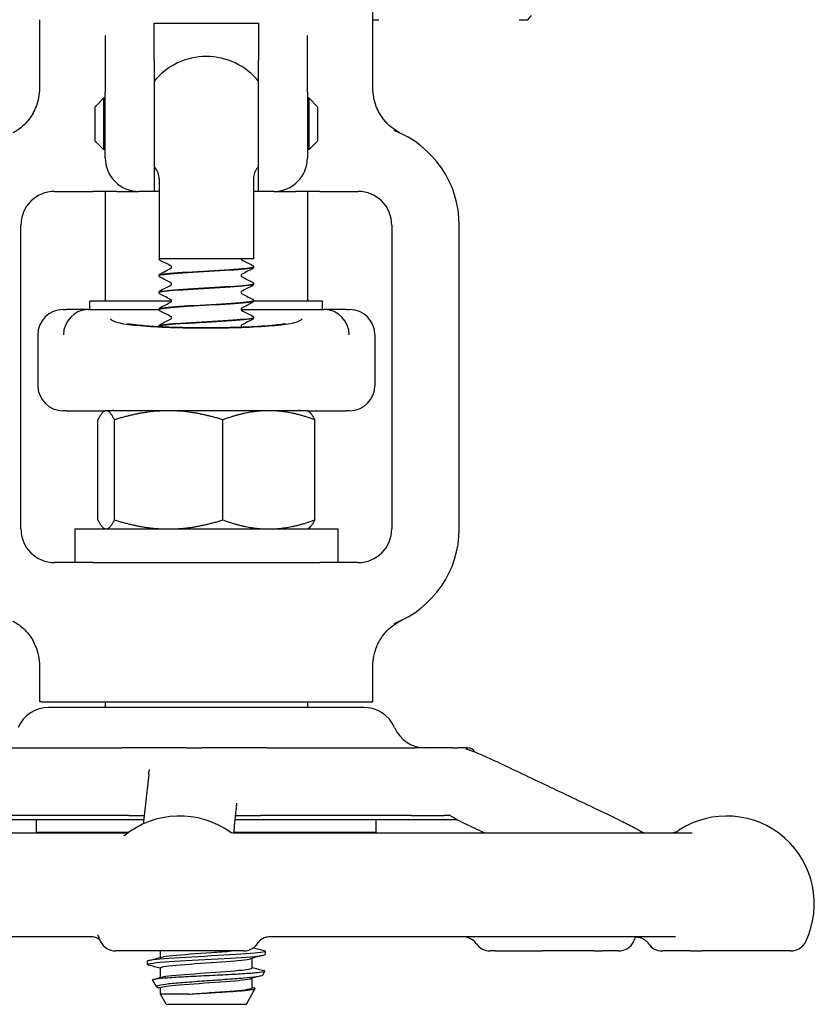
# Model space of a CAD drawing. Header units: inches. Extents: x 24 to 1128, y -69 to 748.
# Tile 613 of 656: x 658.09 to 661.03, y 612.03 to 615.68. Entities that reach past the tile are written whole.
import ezdxf

# ---------------------------------------------------------------- set-up
doc = ezdxf.new("R2010")
doc.units = ezdxf.units.IN
doc.header["$LTSCALE"] = 32
doc.header["$MEASUREMENT"] = 0
doc.layers.add('Visible (ANSI)', color=7, linetype='Continuous', lineweight=30)

msp = doc.modelspace()

# ---------------------------------------------------------------- linework, layer by layer
at = {"layer": 'Visible (ANSI)'}
for p, q in [((659.39813, 615.42607), (659.39813, 615.8533)), ((658.16313, 615.42607), (658.16313, 615.67978)), ((659.39813, 615.67978), (659.4205, 615.67978)), ((659.94077, 615.67978), (659.97243, 615.67978)), ((659.97243, 615.67978), (659.98544, 615.6954)), ((658.58688, 615.52845), (658.58688, 615.6666)), ((658.58688, 615.6666), (658.97438, 615.6666)), ((658.97438, 615.6666), (658.97438, 615.52845)), ((658.40563, 615.62064), (658.40563, 615.41099)), ((659.15563, 615.41099), (659.15563, 615.62064)), ((658.58688, 615.52845), (658.58688, 615.04353)), ((658.97438, 615.04353), (658.97438, 615.52845)), ((658.36813, 615.35728), (658.39938, 615.38853)), ((658.39938, 615.38853), (658.39938, 615.19853)), ((658.40563, 615.38853), (658.39938, 615.38853)), ((658.40563, 615.16853), (658.40563, 615.41099)), ((659.15563, 615.41099), (659.15563, 615.16853)), ((659.16188, 615.38853), (659.15563, 615.38853)), ((659.16188, 615.19853), (659.16188, 615.38853)), ((659.19313, 615.35728), (659.16188, 615.38853)), ((658.36813, 615.22978), (658.36813, 615.35728)), ((659.19313, 615.35728), (659.19313, 615.22978)), ((658.36813, 615.22978), (658.39938, 615.19853)), ((659.19313, 615.22978), (659.16188, 615.19853)), ((658.40563, 615.19853), (658.39938, 615.19853)), ((659.16188, 615.19853), (659.15563, 615.19853)), ((658.60563, 615.09043), (658.60563, 614.79353)), ((658.95563, 615.09043), (658.95563, 614.79353)), ((658.21813, 615.04353), (658.36005, 615.04353)), ((658.44898, 615.04353), (658.36005, 615.04353)), ((658.40563, 615.04353), (658.40563, 614.63728)), ((658.44898, 615.04353), (658.53063, 615.04353)), ((658.58688, 615.04353), (658.53063, 615.04353)), ((658.60563, 615.04353), (658.58688, 615.04353)), ((658.97438, 615.04353), (658.95563, 615.04353)), ((659.03063, 615.04353), (658.97438, 615.04353)), ((659.03063, 615.04353), (659.11228, 615.04353)), ((659.20122, 615.04353), (659.11228, 615.04353)), ((659.15563, 615.04353), (659.15563, 614.63728)), ((659.20122, 615.04353), (659.34313, 615.04353)), ((658.09313, 613.79353), (658.09313, 614.91853)), ((659.46813, 614.91853), (659.46813, 613.79353)), ((659.71813, 613.79353), (659.71813, 614.91853)), ((658.95563, 614.79353), (658.60563, 614.79353)), ((658.95563, 614.76359), (658.95563, 614.76297)), ((658.60563, 614.73231), (658.60563, 614.73168)), ((658.95563, 614.70102), (658.95563, 614.7004)), ((658.60563, 614.66974), (658.60563, 614.66912)), ((658.65189, 614.63728), (658.34938, 614.63728)), ((658.34938, 614.60603), (658.34938, 614.63728)), ((659.21188, 614.63728), (658.95558, 614.63728)), ((658.95563, 614.63846), (658.95563, 614.63784)), ((659.21188, 614.60603), (659.21188, 614.63728)), ((658.24938, 614.60603), (658.2608, 614.60603)), ((658.34351, 614.60603), (658.2608, 614.60603)), ((658.34351, 614.60603), (658.60568, 614.60603)), ((658.60563, 614.60718), (658.60563, 614.60656)), ((658.90938, 614.60603), (659.21776, 614.60603)), ((658.95563, 614.5759), (658.95563, 614.57528)), ((659.30046, 614.60603), (659.21776, 614.60603)), ((659.30046, 614.60603), (659.31188, 614.60603)), ((658.60563, 614.54462), (658.60563, 614.544)), ((658.15563, 614.51228), (658.15563, 614.32478)), ((659.40563, 614.51228), (659.40563, 614.32478)), ((658.2608, 614.23103), (658.24938, 614.23103)), ((658.2608, 614.23103), (658.40563, 614.23103)), ((658.40563, 614.23103), (658.40182, 614.22883)), ((658.40941, 614.23103), (658.40563, 614.23103)), ((658.64097, 614.23103), (658.40941, 614.23103)), ((658.43904, 614.23142), (659.12222, 614.23142)), ((658.60563, 614.23142), (658.60563, 614.23118)), ((659.01219, 614.23103), (658.64097, 614.23103)), ((659.15563, 614.23103), (659.01219, 614.23103)), ((659.15563, 614.23103), (659.30046, 614.23103)), ((659.15563, 614.23103), (659.15944, 614.22883)), ((659.31188, 614.23103), (659.30046, 614.23103)), ((658.37877, 613.82652), (658.37877, 614.19754)), ((658.44004, 613.82652), (658.44004, 614.19754)), ((658.8419, 613.82652), (658.8419, 614.19754)), ((659.18249, 613.82652), (659.18249, 614.19754)), ((658.29313, 613.79353), (658.40477, 613.79353)), ((658.29313, 613.79353), (658.29313, 613.66853)), ((658.40563, 613.79303), (658.40182, 613.79523)), ((658.40563, 613.79303), (658.40941, 613.79303)), ((658.40941, 613.79303), (658.64097, 613.79303)), ((658.64097, 613.79303), (659.01219, 613.79303)), ((659.01219, 613.79303), (659.15563, 613.79303)), ((659.15563, 613.79303), (659.15944, 613.79523)), ((659.1565, 613.79353), (659.26813, 613.79353)), ((659.26813, 613.79353), (659.26813, 613.66853)), ((658.36005, 613.66853), (658.21813, 613.66853)), ((658.36005, 613.66853), (659.20122, 613.66853)), ((659.34313, 613.66853), (659.20122, 613.66853)), ((658.16313, 613.15203), (658.16313, 613.28599)), ((659.39813, 613.15203), (659.39813, 613.28599)), ((658.16959, 613.15203), (658.16313, 613.15203)), ((658.16959, 613.15203), (658.17722, 613.15203)), ((658.17722, 613.15203), (659.38404, 613.15203)), ((658.40563, 613.15203), (658.40563, 613.13203)), ((659.15563, 613.15203), (659.15563, 613.13203)), ((659.38404, 613.15203), (659.39168, 613.15203)), ((659.39168, 613.15203), (659.39813, 613.15203)), ((659.36396, 613.13203), (658.19733, 613.13203)), ((657.95449, 612.98203), (658.46578, 612.98203)), ((658.70414, 612.98203), (658.46578, 612.98203)), ((658.70414, 612.98203), (658.76277, 612.98203)), ((659.0065, 612.98203), (658.76277, 612.98203)), ((659.0065, 612.98203), (659.55465, 612.98203)), ((659.69259, 612.98203), (659.55465, 612.98203)), ((659.69259, 612.98203), (659.71338, 612.98203)), ((659.74637, 612.98203), (659.71338, 612.98203)), ((659.74637, 612.98203), (659.74938, 612.98203)), ((657.84313, 612.7164), (658.54903, 612.7164)), ((658.49353, 612.73203), (657.97161, 612.73203)), ((658.49353, 612.73203), (657.97161, 612.73203)), ((658.15071, 612.66916), (658.15071, 612.7164)), ((658.49353, 612.73203), (658.55072, 612.73203)), ((658.88672, 612.7164), (659.70926, 612.7164)), ((658.88839, 612.73203), (658.98114, 612.73203)), ((659.54069, 612.73203), (658.98114, 612.73203)), ((659.54069, 612.73203), (658.98114, 612.73203)), ((659.41055, 612.66916), (659.41055, 612.7164)), ((659.54069, 612.73203), (659.662, 612.73203)), ((656.90213, 612.66703), (658.48283, 612.66703)), ((658.15071, 612.66916), (658.49331, 612.66916)), ((658.43688, 612.66916), (658.43688, 612.66853)), ((658.49242, 612.66853), (658.43688, 612.66853)), ((658.45139, 612.66703), (658.45427, 612.66853)), ((659.12438, 612.66853), (658.88156, 612.66853)), ((658.88162, 612.66916), (659.41055, 612.66916)), ((658.88688, 612.66703), (660.58153, 612.66703)), ((659.10548, 612.66853), (659.1026, 612.66703)), ((659.12438, 612.66916), (659.12438, 612.66853)), ((658.35451, 612.28203), (656.95286, 612.28203)), ((660.51956, 612.28203), (659.01685, 612.28203)), ((658.91913, 612.22953), (658.4448, 612.22953)), ((658.61063, 612.20572), (658.61063, 612.22953)), ((658.91913, 612.22953), (658.91921, 612.22953)), ((658.95063, 612.16711), (658.95063, 612.20264)), ((658.99938, 612.22864), (658.99938, 612.21678)), ((659.85166, 612.22953), (659.83271, 612.22953)), ((659.85166, 612.22953), (660.02801, 612.22953)), ((660.21864, 612.22953), (660.02801, 612.22953)), ((660.21864, 612.22953), (660.25049, 612.22953)), ((660.30854, 612.22953), (660.25049, 612.22953)), ((660.4711, 612.22953), (660.47285, 612.22953)), ((660.57635, 612.22953), (660.47285, 612.22953)), ((660.57635, 612.22953), (660.61696, 612.22953)), ((660.94662, 612.22953), (660.61696, 612.22953)), ((658.56188, 612.19157), (658.56188, 612.17971)), ((658.61063, 612.13158), (658.61063, 612.16711)), ((658.98956, 612.1401), (658.99775, 612.15492)), ((658.59562, 612.09685), (658.58144, 612.12249)), ((658.61063, 612.0697), (658.61063, 612.09297)), ((658.95063, 612.09297), (658.95063, 612.1285)), ((658.71428, 612.0697), (658.61063, 612.0697)), ((658.63146, 612.03203), (658.61063, 612.0697)), ((658.9298, 612.03203), (658.96189, 612.09005)), ((658.63146, 612.03203), (658.9298, 612.03203))]:
    msp.add_line(p, q, dxfattribs=at)
for centre, radius, start, end in [((658.78063, 615.29353), 0.25, 39.19497, 140.80503), ((659.34313, 614.91853), 0.375, 0, 69.10429), ((658.53063, 615.16853), 0.125, 180, 270), ((659.03063, 615.16853), 0.125, 270, 0), ((658.78063, 615.29353), 0.25, 219.19497, 220.5358), ((658.54313, 615.09043), 0.0625, 0, 40.5358), ((659.01813, 615.09043), 0.0625, 139.4642, 180), ((658.78063, 615.29353), 0.25, 319.4642, 320.80503), ((658.21813, 614.91853), 0.125, 90, 180), ((659.34313, 614.91853), 0.125, 0, 90), ((658.24938, 614.51228), 0.09375, 90, 180), ((659.31188, 614.51228), 0.09375, 0, 90), ((658.24938, 614.32478), 0.09375, 180, 270), ((659.31188, 614.32478), 0.09375, 270, 0), ((658.21813, 613.79353), 0.125, 180, 270), ((659.34313, 613.79353), 0.125, 270, 0), ((659.34313, 613.79353), 0.375, 290.89571, 0), ((658.19726, 613.00703), 0.125, 90, 156.42182), ((659.364, 613.00703), 0.125, 23.57818, 90), ((659.59313, 613.10703), 0.125, 203.57818, 270), ((659.74938, 612.95078), 0.03125, 30.66159, 90), ((658.68197, 612.40453), 0.325, 54.08441, 129.50864), ((660.70945, 612.40453), 0.325, 334.62307, 122.99589), ((660.49843, 612.72953), 0.0625, 270, 302.99589), ((658.68197, 612.40453), 0.325, 200.67071, 205.37693), ((659.73088, 612.21953), 0.0625, 35.45054, 90), ((660.07137, 612.40453), 0.325, 334.62307, 337.8564), ((658.4448, 612.29203), 0.0625, 205.37693, 270), ((658.91921, 612.29203), 0.0625, 270, 331.08084), ((659.83271, 612.29203), 0.0625, 215.45054, 270), ((660.30854, 612.29203), 0.0625, 270, 334.62307), ((660.4711, 612.29203), 0.0625, 214.46729, 270), ((660.94662, 612.29203), 0.0625, 270, 334.62307)]:
    msp.add_arc(centre, radius, start, end, dxfattribs=at)
for centre, major_axis, ratio, start_param, end_param in [((658.34264, 614.51228), (-0.01834, -0.09202), 0.976791, 3.3518573, 4.9046798), ((658.56934, 614.51228), (-0.24503, 0.08795), 0.1325254, 5.9294735, 5.9474474), ((658.99193, 614.51228), (0.24503, 0.08795), 0.1325254, 0.3357379, 0.3537118), ((659.21862, 614.51228), (-0.01834, 0.09202), 0.976791, 4.5200982, 6.0729206)]:
    msp.add_ellipse(centre, major_axis=major_axis, ratio=ratio, start_param=start_param, end_param=end_param, dxfattribs=at)
for points, knots in [([(658.13873, 615.33358), (658.14329, 615.34162), (658.14726, 615.34999), (658.15888, 615.38016), (658.16313, 615.40302), (658.16313, 615.42607)], [0.29103261, 0.29103261, 0.29103261, 0.29103261, 0.36171436, 0.36171436, 0.53738428, 0.53738428, 0.53738428, 0.53738428]), ([(659.42253, 615.33358), (659.41798, 615.34162), (659.41401, 615.34999), (659.40238, 615.38016), (659.39813, 615.40302), (659.39813, 615.42607)], [0.29103261, 0.29103261, 0.29103261, 0.29103261, 0.36171436, 0.36171436, 0.53738428, 0.53738428, 0.53738428, 0.53738428]), ([(658.13873, 615.33358), (658.12964, 615.31755), (658.11823, 615.30295), (658.09027, 615.27633), (658.07653, 615.26776), (658.06659, 615.2621), (658.065, 615.26124), (658.06371, 615.26055)], [0, 0, 0, 0, 0.14044728, 0.14044728, 0.29472543, 0.29472543, 0.32889511, 0.32889511, 0.32889511, 0.32889511]), ([(659.49755, 615.26055), (659.4966, 615.26106), (659.49566, 615.26157), (659.48508, 615.26741), (659.46358, 615.28027), (659.4353, 615.31339), (659.42843, 615.32319), (659.42253, 615.33358)], [0.01027275, 0.01027275, 0.01027275, 0.01027275, 0.01655356, 0.01655356, 0.11390533, 0.11390533, 0.15067112, 0.15067112, 0.15067112, 0.15067112]), ([(659.5048, 615.25689), (659.50471, 615.25694), (659.50461, 615.25698), (659.50213, 615.25817), (659.49981, 615.25935), (659.49755, 615.26055)], [-0.369912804, -0.369912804, -0.369912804, -0.369912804, -0.369497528, -0.369497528, -0.358790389, -0.358790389, -0.358790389, -0.358790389]), ([(658.60984, 614.78821), (658.60917, 614.78857), (658.60846, 614.78899), (658.6073, 614.79013), (658.60688, 614.79062), (658.60615, 614.79187), (658.60584, 614.79267), (658.6057, 614.79353)], [0, 0, 0, 0, 0.023435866, 0.023435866, 0.035520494, 0.035520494, 0.047958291, 0.047958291, 0.047958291, 0.047958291]), ([(658.9094, 614.79353), (658.90963, 614.79243), (658.91019, 614.79164), (658.91088, 614.7909), (658.91107, 614.7908), (658.91112, 614.79077), (658.91112, 614.79077), (658.91112, 614.79077)], [0, 0, 0, 0, 0.019585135, 0.019585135, 0.03717489, 0.03717489, 0.039574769, 0.039574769, 0.039574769, 0.039574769]), ([(658.60597, 614.73166), (658.6059, 614.73322), (658.61209, 614.73479), (658.62453, 614.73635), (658.649, 614.73943), (658.69704, 614.74251), (658.75035, 614.74559), (658.80345, 614.74866), (658.86053, 614.75173), (658.89996, 614.7548), (658.93497, 614.75752), (658.95536, 614.76024), (658.95559, 614.76297)], [94.2450706, 94.2450706, 94.2450706, 94.2450706, 94.7168163, 94.7168163, 94.7168163, 95.6446581, 95.6446581, 95.6446581, 96.5689115, 96.5689115, 96.5689115, 97.3893723, 97.3893723, 97.3893723, 97.3893723]), ([(658.95547, 614.76361), (658.95532, 614.76124), (658.94036, 614.75887), (658.91312, 614.7565), (658.8777, 614.75341), (658.8224, 614.75033), (658.76833, 614.74725), (658.71428, 614.74416), (658.66276, 614.74108), (658.63345, 614.738), (658.61541, 614.7361), (658.60605, 614.7342), (658.60593, 614.73231)], [-103.6752666, -103.6752666, -103.6752666, -103.6752666, -102.9605503, -102.9605503, -102.9605503, -102.0313957, -102.0313957, -102.0313957, -101.1024988, -101.1024988, -101.1024988, -100.5309649, -100.5309649, -100.5309649, -100.5309649]), ([(658.65197, 614.76328), (658.65197, 614.76448), (658.65147, 614.7656), (658.65067, 614.76668), (658.65039, 614.76689), (658.65018, 614.76704), (658.65015, 614.76706), (658.65015, 614.76706)], [0, 0, 0, 0, 0.02017106, 0.02017106, 0.036592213, 0.036592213, 0.045399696, 0.045399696, 0.045399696, 0.045399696]), ([(658.65017, 614.7595), (658.65024, 614.75954), (658.65041, 614.75965), (658.65092, 614.76019), (658.65123, 614.76057), (658.65176, 614.76171), (658.65197, 614.76249), (658.65197, 614.76328)], [0.008751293, 0.008751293, 0.008751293, 0.008751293, 0.024017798, 0.024017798, 0.03673453, 0.03673453, 0.049915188, 0.049915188, 0.049915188, 0.049915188]), ([(658.95142, 614.76962), (658.95214, 614.76924), (658.9529, 614.76879), (658.95414, 614.76751), (658.95458, 614.76694), (658.95532, 614.76549), (658.95559, 614.76456), (658.95563, 614.76361)], [0, 0, 0, 0, 0.024898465, 0.024898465, 0.037820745, 0.037820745, 0.051208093, 0.051208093, 0.051208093, 0.051208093]), ([(658.95563, 614.76294), (658.95557, 614.76166), (658.95509, 614.76046), (658.95399, 614.7588), (658.9534, 614.75826), (658.95236, 614.75745), (658.95188, 614.75717), (658.95142, 614.75693)], [0, 0, 0, 0, 0.017960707, 0.017960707, 0.035135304, 0.035135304, 0.051182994, 0.051182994, 0.051182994, 0.051182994]), ([(658.60563, 614.73233), (658.60569, 614.73361), (658.60617, 614.73481), (658.60727, 614.73647), (658.60787, 614.73701), (658.60891, 614.73782), (658.60938, 614.7381), (658.60984, 614.73834)], [0, 0, 0, 0, 0.017960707, 0.017960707, 0.035135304, 0.035135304, 0.051182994, 0.051182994, 0.051182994, 0.051182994]), ([(658.60984, 614.72565), (658.60913, 614.72603), (658.60837, 614.72648), (658.60712, 614.72776), (658.60668, 614.72833), (658.60595, 614.72978), (658.60568, 614.73071), (658.60563, 614.73166)], [0, 0, 0, 0, 0.024898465, 0.024898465, 0.037820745, 0.037820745, 0.051208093, 0.051208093, 0.051208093, 0.051208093]), ([(658.91111, 614.73578), (658.91108, 614.73576), (658.9109, 614.73566), (658.91035, 614.73508), (658.91004, 614.7347), (658.9095, 614.73356), (658.9093, 614.73278), (658.9093, 614.73199)], [0.006616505, 0.006616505, 0.006616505, 0.006616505, 0.024017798, 0.024017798, 0.03673453, 0.03673453, 0.049915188, 0.049915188, 0.049915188, 0.049915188]), ([(658.9093, 614.73199), (658.9093, 614.73079), (658.9098, 614.72967), (658.91059, 614.72859), (658.91088, 614.72838), (658.91108, 614.72823), (658.91112, 614.72821), (658.91112, 614.72821)], [0, 0, 0, 0, 0.02017106, 0.02017106, 0.036592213, 0.036592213, 0.045399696, 0.045399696, 0.045399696, 0.045399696]), ([(658.60583, 614.66909), (658.60571, 614.66989), (658.60725, 614.67069), (658.61054, 614.67149), (658.6233, 614.67457), (658.66201, 614.67766), (658.71187, 614.68074), (658.76163, 614.68382), (658.8213, 614.6869), (658.86815, 614.68998), (658.91491, 614.69305), (658.9478, 614.69612), (658.95434, 614.69919), (658.9552, 614.6996), (658.9556, 614.7), (658.95557, 614.7004)], [87.9618853, 87.9618853, 87.9618853, 87.9618853, 88.2020629, 88.2020629, 88.2020629, 89.131595, 89.131595, 89.131595, 90.0591077, 90.0591077, 90.0591077, 90.9847722, 90.9847722, 90.9847722, 91.106187, 91.106187, 91.106187, 91.106187]), ([(658.95563, 614.70105), (658.95563, 614.70104), (658.95563, 614.70103), (658.95563, 614.70102), (658.95564, 614.69795), (658.92889, 614.69487), (658.88559, 614.69179), (658.8423, 614.68871), (658.78349, 614.68563), (658.73157, 614.68255), (658.67965, 614.67948), (658.63584, 614.6764), (658.61682, 614.67332), (658.60944, 614.67213), (658.60586, 614.67094), (658.60593, 614.66974)], [-97.3920813, -97.3920813, -97.3920813, -97.3920813, -97.3894346, -97.3894346, -97.3894346, -96.461786, -96.461786, -96.461786, -95.5343789, -95.5343789, -95.5343789, -94.6072107, -94.6072107, -94.6072107, -94.2477796, -94.2477796, -94.2477796, -94.2477796]), ([(658.65197, 614.70071), (658.65197, 614.70192), (658.65147, 614.70304), (658.65067, 614.70412), (658.65039, 614.70433), (658.65018, 614.70448), (658.65015, 614.7045), (658.65015, 614.7045)], [0, 0, 0, 0, 0.02017106, 0.02017106, 0.036592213, 0.036592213, 0.045399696, 0.045399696, 0.045399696, 0.045399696]), ([(658.65017, 614.69694), (658.65024, 614.69698), (658.65041, 614.69709), (658.65092, 614.69762), (658.65123, 614.69801), (658.65176, 614.69915), (658.65197, 614.69992), (658.65197, 614.70071)], [0.008751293, 0.008751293, 0.008751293, 0.008751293, 0.024017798, 0.024017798, 0.03673453, 0.03673453, 0.049915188, 0.049915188, 0.049915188, 0.049915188]), ([(658.95142, 614.70706), (658.95214, 614.70668), (658.9529, 614.70623), (658.95414, 614.70494), (658.95458, 614.70438), (658.95532, 614.70292), (658.95559, 614.702), (658.95563, 614.70105)], [0, 0, 0, 0, 0.024898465, 0.024898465, 0.037820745, 0.037820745, 0.051208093, 0.051208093, 0.051208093, 0.051208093]), ([(658.95563, 614.70038), (658.95557, 614.6991), (658.95509, 614.6979), (658.95399, 614.69624), (658.9534, 614.69569), (658.95236, 614.69489), (658.95188, 614.69461), (658.95142, 614.69437)], [0, 0, 0, 0, 0.017960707, 0.017960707, 0.035135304, 0.035135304, 0.051182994, 0.051182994, 0.051182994, 0.051182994]), ([(658.60563, 614.66977), (658.60569, 614.67105), (658.60617, 614.67225), (658.60727, 614.6739), (658.60787, 614.67445), (658.60891, 614.67525), (658.60938, 614.67553), (658.60984, 614.67578)], [0, 0, 0, 0, 0.017960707, 0.017960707, 0.035135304, 0.035135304, 0.051182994, 0.051182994, 0.051182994, 0.051182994]), ([(658.60984, 614.66309), (658.60913, 614.66346), (658.60837, 614.66392), (658.60712, 614.6652), (658.60668, 614.66576), (658.60595, 614.66722), (658.60568, 614.66814), (658.60563, 614.66909)], [0, 0, 0, 0, 0.024898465, 0.024898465, 0.037820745, 0.037820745, 0.051208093, 0.051208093, 0.051208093, 0.051208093]), ([(658.91111, 614.67322), (658.91108, 614.6732), (658.9109, 614.6731), (658.91035, 614.67252), (658.91004, 614.67214), (658.9095, 614.671), (658.9093, 614.67022), (658.9093, 614.66943)], [0.006616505, 0.006616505, 0.006616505, 0.006616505, 0.024017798, 0.024017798, 0.03673453, 0.03673453, 0.049915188, 0.049915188, 0.049915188, 0.049915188]), ([(658.9093, 614.66943), (658.9093, 614.66823), (658.9098, 614.6671), (658.91059, 614.66603), (658.91088, 614.66581), (658.91108, 614.66566), (658.91112, 614.66564), (658.91112, 614.66564)], [0, 0, 0, 0, 0.02017106, 0.02017106, 0.036592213, 0.036592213, 0.045399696, 0.045399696, 0.045399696, 0.045399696]), ([(658.60564, 614.60653), (658.60563, 614.60662), (658.60564, 614.6067), (658.60568, 614.60678), (658.60689, 614.60985), (658.63459, 614.61292), (658.67831, 614.61598), (658.722, 614.61905), (658.78065, 614.62211), (658.83211, 614.62517), (658.88353, 614.62823), (658.92658, 614.63129), (658.94503, 614.63436), (658.95203, 614.63552), (658.95542, 614.63668), (658.95535, 614.63784)], [81.6787, 81.6787, 81.6787, 81.6787, 81.7038978, 81.7038978, 81.7038978, 82.6277161, 82.6277161, 82.6277161, 83.5507651, 83.5507651, 83.5507651, 84.4730857, 84.4730857, 84.4730857, 84.8230016, 84.8230016, 84.8230016, 84.8230016]), ([(658.60563, 614.60721), (658.60569, 614.60848), (658.60617, 614.60968), (658.60727, 614.61134), (658.60787, 614.61189), (658.60891, 614.61269), (658.60938, 614.61297), (658.60984, 614.61321)], [0, 0, 0, 0, 0.017960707, 0.017960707, 0.035135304, 0.035135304, 0.051182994, 0.051182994, 0.051182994, 0.051182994]), ([(658.95548, 614.63849), (658.95558, 614.6378), (658.95443, 614.63711), (658.95196, 614.63642), (658.94094, 614.63334), (658.90397, 614.63027), (658.85509, 614.6272), (658.80622, 614.62412), (658.74659, 614.62105), (658.69884, 614.61798), (658.65111, 614.61491), (658.61638, 614.61183), (658.60784, 614.60876), (658.60637, 614.60823), (658.60568, 614.60771), (658.60574, 614.60718)], [-91.108896, -91.108896, -91.108896, -91.108896, -90.9008742, -90.9008742, -90.9008742, -89.9748609, -89.9748609, -89.9748609, -89.0490707, -89.0490707, -89.0490707, -88.1235008, -88.1235008, -88.1235008, -87.9645943, -87.9645943, -87.9645943, -87.9645943]), ([(658.65197, 614.63815), (658.65197, 614.63936), (658.65147, 614.64048), (658.65067, 614.64155), (658.65039, 614.64177), (658.65018, 614.64192), (658.65015, 614.64194), (658.65015, 614.64194)], [0, 0, 0, 0, 0.02017106, 0.02017106, 0.036592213, 0.036592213, 0.045399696, 0.045399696, 0.045399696, 0.045399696]), ([(658.65017, 614.63438), (658.65024, 614.63441), (658.65041, 614.63453), (658.65092, 614.63506), (658.65123, 614.63545), (658.65176, 614.63658), (658.65197, 614.63736), (658.65197, 614.63815)], [0.008751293, 0.008751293, 0.008751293, 0.008751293, 0.024017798, 0.024017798, 0.03673453, 0.03673453, 0.049915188, 0.049915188, 0.049915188, 0.049915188]), ([(658.91111, 614.61065), (658.91108, 614.61063), (658.9109, 614.61053), (658.91035, 614.60996), (658.91004, 614.60957), (658.9095, 614.60844), (658.9093, 614.60766), (658.9093, 614.60687)], [0.006616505, 0.006616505, 0.006616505, 0.006616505, 0.024017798, 0.024017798, 0.03673453, 0.03673453, 0.049915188, 0.049915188, 0.049915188, 0.049915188]), ([(658.95142, 614.64449), (658.95214, 614.64412), (658.9529, 614.64367), (658.95414, 614.64238), (658.95458, 614.64182), (658.95532, 614.64036), (658.95559, 614.63944), (658.95563, 614.63849)], [0, 0, 0, 0, 0.024898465, 0.024898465, 0.037820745, 0.037820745, 0.051208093, 0.051208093, 0.051208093, 0.051208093]), ([(658.95563, 614.63781), (658.95557, 614.63654), (658.95509, 614.63534), (658.95399, 614.63368), (658.9534, 614.63313), (658.95236, 614.63233), (658.95188, 614.63205), (658.95142, 614.63181)], [0, 0, 0, 0, 0.017960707, 0.017960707, 0.035135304, 0.035135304, 0.051182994, 0.051182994, 0.051182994, 0.051182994]), ([(658.60984, 614.60053), (658.60913, 614.6009), (658.60837, 614.60135), (658.60712, 614.60264), (658.60668, 614.6032), (658.60595, 614.60466), (658.60568, 614.60558), (658.60563, 614.60653)], [0, 0, 0, 0, 0.024898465, 0.024898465, 0.037820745, 0.037820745, 0.051208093, 0.051208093, 0.051208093, 0.051208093]), ([(658.95532, 614.57593), (658.95543, 614.57459), (658.95098, 614.57326), (658.94184, 614.57192), (658.92086, 614.56885), (658.87566, 614.56578), (658.82336, 614.56271), (658.77108, 614.55965), (658.71292, 614.55658), (658.67092, 614.55351), (658.63033, 614.55055), (658.60573, 614.54758), (658.60564, 614.54462)], [-84.8257107, -84.8257107, -84.8257107, -84.8257107, -84.4233738, -84.4233738, -84.4233738, -83.4988671, -83.4988671, -83.4988671, -82.5745653, -82.5745653, -82.5745653, -81.681409, -81.681409, -81.681409, -81.681409]), ([(658.60576, 614.54397), (658.60591, 614.54645), (658.62239, 614.54893), (658.65191, 614.55141), (658.68863, 614.55449), (658.74467, 614.55758), (658.79859, 614.56066), (658.85245, 614.56374), (658.90293, 614.56682), (658.93076, 614.5699), (658.94694, 614.5717), (658.95524, 614.57349), (658.95532, 614.57528)], [75.3955147, 75.3955147, 75.3955147, 75.3955147, 76.1425075, 76.1425075, 76.1425075, 77.0718173, 77.0718173, 77.0718173, 78.0001054, 78.0001054, 78.0001054, 78.5398163, 78.5398163, 78.5398163, 78.5398163]), ([(658.65197, 614.57559), (658.65197, 614.5768), (658.65147, 614.57792), (658.65067, 614.57899), (658.65039, 614.57921), (658.65018, 614.57936), (658.65015, 614.57938), (658.65015, 614.57938)], [0, 0, 0, 0, 0.02017106, 0.02017106, 0.036592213, 0.036592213, 0.045399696, 0.045399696, 0.045399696, 0.045399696]), ([(658.65017, 614.57181), (658.65024, 614.57185), (658.65041, 614.57196), (658.65092, 614.5725), (658.65123, 614.57288), (658.65176, 614.57402), (658.65197, 614.5748), (658.65197, 614.57559)], [0.008751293, 0.008751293, 0.008751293, 0.008751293, 0.024017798, 0.024017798, 0.03673453, 0.03673453, 0.049915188, 0.049915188, 0.049915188, 0.049915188]), ([(658.9093, 614.60687), (658.9093, 614.60566), (658.9098, 614.60454), (658.91059, 614.60347), (658.91088, 614.60325), (658.91108, 614.6031), (658.91112, 614.60308), (658.91112, 614.60308)], [0, 0, 0, 0, 0.02017106, 0.02017106, 0.036592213, 0.036592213, 0.045399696, 0.045399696, 0.045399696, 0.045399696]), ([(658.95142, 614.58193), (658.95214, 614.58156), (658.9529, 614.5811), (658.95414, 614.57982), (658.95458, 614.57926), (658.95532, 614.5778), (658.95559, 614.57688), (658.95563, 614.57593)], [0, 0, 0, 0, 0.024898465, 0.024898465, 0.037820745, 0.037820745, 0.051208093, 0.051208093, 0.051208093, 0.051208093]), ([(658.95563, 614.57525), (658.95557, 614.57397), (658.95509, 614.57277), (658.95399, 614.57112), (658.9534, 614.57057), (658.95236, 614.56977), (658.95188, 614.56949), (658.95142, 614.56924)], [0, 0, 0, 0, 0.017960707, 0.017960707, 0.035135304, 0.035135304, 0.051182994, 0.051182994, 0.051182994, 0.051182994]), ([(658.42515, 614.57142), (658.4252, 614.57136), (658.42525, 614.57131), (658.42571, 614.5708), (658.42617, 614.57035), (658.42838, 614.56833), (658.43062, 614.56673), (658.43507, 614.56423), (658.43693, 614.5633), (658.43947, 614.56219), (658.43996, 614.56197), (658.44046, 614.56176)], [-0.00483264, -0.00483264, -0.00483264, -0.00483264, 0, 0, 0.03929975, 0.03929975, 0.17286172, 0.17286172, 0.25278744, 0.25278744, 0.27153158, 0.27153158, 0.27153158, 0.27153158]), ([(658.44046, 614.56176), (658.44971, 614.55791), (658.46747, 614.55425), (658.51806, 614.54773), (658.5504, 614.54494), (658.62553, 614.54059), (658.66761, 614.53907), (658.75605, 614.53752), (658.80158, 614.5375), (658.89014, 614.53897), (658.93234, 614.54045), (659.00791, 614.54472), (659.04055, 614.54748), (659.09273, 614.55403), (659.11128, 614.55779), (659.1208, 614.56176)], [0, 0, 0, 0, 0.344205, 0.344205, 0.6883035, 0.6883035, 1.0322227, 1.0322227, 1.3758839, 1.3758839, 1.7193458, 1.7193458, 2.0628667, 2.0628667, 2.4173808, 2.4173808, 2.4173808, 2.4173808]), ([(659.07306, 614.55313), (659.07306, 614.55313), (659.07291, 614.5531), (659.07152, 614.5528), (659.06835, 614.55219), (659.05705, 614.55043), (659.04723, 614.54916), (659.01963, 614.5463), (659.0004, 614.54473), (658.9533, 614.54177), (658.92473, 614.54046), (658.86257, 614.53854), (658.82806, 614.53796), (658.7588, 614.53773), (658.72376, 614.53808), (658.65705, 614.53968), (658.62583, 614.54089), (658.5708, 614.54397), (658.54711, 614.54579), (658.51198, 614.54934), (658.49906, 614.55114), (658.49039, 614.55267), (658.48896, 614.55297), (658.48828, 614.55311), (658.48821, 614.55313), (658.48821, 614.55313)], [-3.9197905, -3.9197905, -3.9197905, -3.9197905, -3.8923457, -3.8923457, -3.779618, -3.779618, -3.6122028, -3.6122028, -3.3893232, -3.3893232, -3.1324583, -3.1324583, -2.8590136, -2.8590136, -2.5819763, -2.5819763, -2.308624, -2.308624, -2.0477624, -2.0477624, -1.8214592, -1.8214592, -1.7487926, -1.7487926, -1.7289388, -1.7289388, -1.7289388, -1.7289388]), ([(658.60563, 614.54464), (658.60569, 614.54592), (658.60617, 614.54712), (658.60727, 614.54878), (658.60787, 614.54933), (658.60891, 614.55013), (658.60938, 614.55041), (658.60984, 614.55065)], [0, 0, 0, 0, 0.017960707, 0.017960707, 0.035135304, 0.035135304, 0.051182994, 0.051182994, 0.051182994, 0.051182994]), ([(658.91111, 614.54809), (658.91108, 614.54807), (658.9109, 614.54797), (658.91035, 614.5474), (658.91004, 614.54701), (658.9095, 614.54587), (658.9093, 614.5451), (658.9093, 614.54431)], [0.006616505, 0.006616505, 0.006616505, 0.006616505, 0.024017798, 0.024017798, 0.03673453, 0.03673453, 0.049915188, 0.049915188, 0.049915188, 0.049915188]), ([(658.9093, 614.54431), (658.9093, 614.5431), (658.9098, 614.54198), (658.91059, 614.5409), (658.91088, 614.54069), (658.91108, 614.54054), (658.91112, 614.54052), (658.91112, 614.54052)], [0, 0, 0, 0, 0.02017106, 0.02017106, 0.036592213, 0.036592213, 0.045399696, 0.045399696, 0.045399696, 0.045399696]), ([(659.1208, 614.56176), (659.1213, 614.56197), (659.1218, 614.56218), (659.12434, 614.5633), (659.12621, 614.56423), (659.13064, 614.56672), (659.13286, 614.56831), (659.13508, 614.57033), (659.13554, 614.57079), (659.13601, 614.57131), (659.13606, 614.57136), (659.13611, 614.57142)], [0.05166308, 0.05166308, 0.05166308, 0.05166308, 0.07036558, 0.07036558, 0.15060424, 0.15060424, 0.28322209, 0.28322209, 0.32342002, 0.32342002, 0.3282584, 0.3282584, 0.3282584, 0.3282584]), ([(658.43904, 614.23142), (658.43075, 614.23142), (658.42534, 614.23104), (658.42261, 614.23103), (658.42259, 614.23103), (658.42257, 614.23103)], [0.0481126, 0.0481126, 0.0481126, 0.0481126, 0.35549776, 0.35549776, 0.35797029, 0.35797029, 0.35797029, 0.35797029]), ([(659.1387, 614.23103), (659.13868, 614.23103), (659.13866, 614.23103), (659.13592, 614.23104), (659.13052, 614.23142), (659.12222, 614.23142)], [-0.00244603, -0.00244603, -0.00244603, -0.00244603, 0, 0, 0.30409051, 0.30409051, 0.30409051, 0.30409051]), ([(658.06371, 613.45151), (658.06456, 613.45106), (658.06538, 613.45061), (658.07343, 613.44619), (658.08743, 613.43791), (658.1169, 613.4108), (658.12911, 613.39545), (658.13873, 613.37848)], [0.01028684, 0.01028684, 0.01028684, 0.01028684, 0.01590204, 0.01590204, 0.08584187, 0.08584187, 0.15193376, 0.15193376, 0.15193376, 0.15193376]), ([(659.42253, 613.37848), (659.42866, 613.38929), (659.43585, 613.39946), (659.45193, 613.41799), (659.46072, 613.42634), (659.48123, 613.44236), (659.49083, 613.44787), (659.49666, 613.45103), (659.4971, 613.45127), (659.49755, 613.45151)], [0, 0, 0, 0, 0.09469213, 0.09469213, 0.18700728, 0.18700728, 0.29404594, 0.29404594, 0.30156032, 0.30156032, 0.30156032, 0.30156032]), ([(659.49755, 613.45151), (659.49981, 613.45271), (659.50213, 613.45389), (659.50461, 613.45508), (659.50471, 613.45512), (659.5048, 613.45517)], [-0.020804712, -0.020804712, -0.020804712, -0.020804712, 0, 0, 0.000806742, 0.000806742, 0.000806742, 0.000806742]), ([(658.16313, 613.28599), (658.16313, 613.3104), (658.15836, 613.33458), (658.14609, 613.3645), (658.14262, 613.37162), (658.13873, 613.37848)], [0, 0, 0, 0, 0.18604443, 0.18604443, 0.24640289, 0.24640289, 0.24640289, 0.24640289]), ([(659.39813, 613.28599), (659.39813, 613.3104), (659.4029, 613.33458), (659.41518, 613.3645), (659.41864, 613.37162), (659.42253, 613.37848)], [0, 0, 0, 0, 0.18604443, 0.18604443, 0.24640289, 0.24640289, 0.24640289, 0.24640289]), ([(659.74254, 612.97852), (659.74254, 612.97852), (659.74257, 612.97851), (659.74277, 612.97846), (659.74289, 612.97843), (659.74319, 612.97834), (659.74332, 612.97831), (659.74363, 612.97822), (659.74382, 612.97817), (659.74425, 612.97805), (659.74449, 612.97799), (659.74521, 612.97779), (659.74571, 612.97764), (659.74807, 612.97697), (659.74976, 612.97645), (659.75483, 612.97483), (659.75825, 612.97364), (659.76896, 612.9697), (659.77656, 612.96664), (659.79178, 612.96028), (659.79956, 612.95691), (659.82171, 612.94708), (659.83576, 612.9405), (659.84948, 612.934)], [0.55023146, 0.55023146, 0.55023146, 0.55023146, 0.55573291, 0.55573291, 0.55952642, 0.55952642, 0.56142381, 0.56142381, 0.56333702, 0.56333702, 0.56525245, 0.56525245, 0.56911754, 0.56911754, 0.58443949, 0.58443949, 0.61464372, 0.61464372, 0.67607817, 0.67607817, 0.74039961, 0.74039961, 0.86273742, 0.86273742, 0.86273742, 0.86273742]), ([(660.31038, 612.71522), (660.27966, 612.72982), (660.24893, 612.74441), (660.18749, 612.7736), (660.15677, 612.78819), (660.09532, 612.81736), (660.06459, 612.83195), (660.00314, 612.86112), (659.97241, 612.8757), (659.91095, 612.90486), (659.88021, 612.91943), (659.84948, 612.934)], [0.9601047, 0.9601047, 0.9601047, 0.9601047, 1.233998, 1.233998, 1.5078914, 1.5078914, 1.7817848, 1.7817848, 2.0556781, 2.0556781, 2.3295715, 2.3295715, 2.3295715, 2.3295715]), ([(658.56712, 612.88423), (658.56722, 612.88519), (658.56736, 612.88652), (658.56778, 612.88989), (658.5681, 612.89212), (658.56884, 612.89623), (658.56923, 612.89809), (658.56973, 612.90036), (658.56989, 612.90106), (658.57003, 612.90172), (658.57007, 612.90187), (658.57008, 612.90194), (658.57008, 612.90194), (658.57008, 612.90194)], [0, 0, 0, 0, 0.018818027, 0.018818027, 0.042443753, 0.042443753, 0.063358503, 0.063358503, 0.07651892, 0.07651892, 0.08373261, 0.08373261, 0.085554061, 0.085554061, 0.085554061, 0.085554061]), ([(658.56712, 612.88423), (658.56554, 612.86966), (658.56397, 612.85509), (658.56083, 612.82593), (658.55926, 612.81135), (658.55611, 612.78219), (658.55454, 612.7676), (658.5514, 612.73842), (658.54983, 612.72383), (658.54794, 612.70626), (658.54762, 612.70329), (658.5473, 612.70031)], [0.7332962, 0.7332962, 0.7332962, 0.7332962, 1.0071895, 1.0071895, 1.2810829, 1.2810829, 1.5549762, 1.5549762, 1.8288696, 1.8288696, 1.8847241, 1.8847241, 1.8847241, 1.8847241]), ([(658.89051, 612.75154), (658.88877, 612.73541), (658.88703, 612.71929), (658.884, 612.69121), (658.88271, 612.67926), (658.88142, 612.6673)], [0.77160372, 0.77160372, 0.77160372, 0.77160372, 1.07474202, 1.07474202, 1.29924856, 1.29924856, 1.29924856, 1.29924856]), ([(658.89244, 612.77755), (658.89244, 612.77755), (658.89244, 612.77755), (658.89244, 612.77753), (658.89242, 612.77733), (658.89236, 612.77643), (658.89231, 612.77548), (658.89216, 612.77297), (658.89207, 612.7713), (658.89184, 612.7674), (658.89169, 612.76514), (658.89133, 612.76005), (658.89109, 612.75716), (658.89075, 612.75376), (658.89066, 612.75294), (658.89056, 612.75198), (658.89053, 612.75175), (658.89051, 612.75154)], [0.39505215, 0.39505215, 0.39505215, 0.39505215, 0.39558435, 0.39558435, 0.40525064, 0.40525064, 0.42132108, 0.42132108, 0.44262059, 0.44262059, 0.47100407, 0.47100407, 0.50890401, 0.50890401, 0.52153513, 0.52153513, 0.52574122, 0.52574122, 0.52574122, 0.52574122]), ([(659.68271, 612.73187), (659.68247, 612.73188), (659.68224, 612.73189), (659.68132, 612.73191), (659.68067, 612.73193), (659.67934, 612.73195), (659.67867, 612.73196), (659.67619, 612.73199), (659.67446, 612.732), (659.67105, 612.73202), (659.66937, 612.73202), (659.66686, 612.73203), (659.66602, 612.73203), (659.66454, 612.73203), (659.66391, 612.73203), (659.66314, 612.73203), (659.66305, 612.73203), (659.66294, 612.73203), (659.66292, 612.73203), (659.66288, 612.73203), (659.66285, 612.73203), (659.66282, 612.73203), (659.66281, 612.73203), (659.66254, 612.73203), (659.66227, 612.73203), (659.66201, 612.73203)], [0.287281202, 0.287281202, 0.287281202, 0.287281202, 0.289064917, 0.289064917, 0.294371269, 0.294371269, 0.300336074, 0.300336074, 0.316953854, 0.316953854, 0.333382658, 0.333382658, 0.341579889, 0.341579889, 0.347730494, 0.347730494, 0.348500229, 0.348500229, 0.348663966, 0.348663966, 0.348829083, 0.348829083, 0.348913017, 0.348913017, 0.351147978, 0.351147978, 0.351147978, 0.351147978]), ([(659.73799, 612.70177), (659.72627, 612.70733), (659.71481, 612.71305), (659.69987, 612.72187), (659.69596, 612.72428), (659.69055, 612.72753), (659.68907, 612.72841), (659.68654, 612.72986), (659.68545, 612.73046), (659.68389, 612.73129), (659.68333, 612.73157), (659.6823, 612.73207), (659.68186, 612.73227), (659.68128, 612.73253), (659.6811, 612.7326), (659.6809, 612.73268), (659.68087, 612.73269), (659.68087, 612.73269)], [0, 0, 0, 0, 0.10474171, 0.10474171, 0.14093521, 0.14093521, 0.15449192, 0.15449192, 0.16471611, 0.16471611, 0.17102308, 0.17102308, 0.17849198, 0.17849198, 0.1854649, 0.1854649, 0.19170635, 0.19170635, 0.19170635, 0.19170635]), ([(660.31038, 612.71522), (660.32775, 612.70697), (660.34495, 612.69862), (660.36592, 612.68749), (660.37102, 612.6847), (660.38009, 612.6796), (660.38412, 612.67726), (660.39092, 612.6734), (660.39352, 612.67194), (660.39734, 612.67002), (660.3986, 612.66943), (660.40048, 612.66861), (660.4012, 612.66833), (660.40235, 612.66789), (660.40281, 612.66773), (660.40385, 612.6674), (660.40421, 612.6673), (660.40443, 612.66724)], [0, 0, 0, 0, 0.15497359, 0.15497359, 0.20636211, 0.20636211, 0.24491806, 0.24491806, 0.26745771, 0.26745771, 0.27822563, 0.27822563, 0.28608386, 0.28608386, 0.29389274, 0.29389274, 0.30858895, 0.30858895, 0.30858895, 0.30858895]), ([(658.48283, 612.66703), (658.48623, 612.66703), (658.48865, 612.66736), (658.49082, 612.66774), (658.49118, 612.66781), (658.49152, 612.66788)], [0, 0, 0, 0, 0.023018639, 0.023018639, 0.0282285, 0.0282285, 0.0282285, 0.0282285]), ([(658.86905, 612.67028), (658.86973, 612.66999), (658.87081, 612.66956), (658.87422, 612.66854), (658.87639, 612.66797), (658.88155, 612.66725), (658.88395, 612.66703), (658.88688, 612.66703)], [0.52279542, 0.52279542, 0.52279542, 0.52279542, 0.545370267, 0.545370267, 0.565399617, 0.565399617, 0.577961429, 0.577961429, 0.577961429, 0.577961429]), ([(660.40392, 612.66728), (660.40392, 612.66728), (660.40395, 612.66727), (660.40417, 612.66726), (660.4043, 612.66725), (660.4047, 612.66723), (660.40482, 612.66723), (660.40504, 612.66722), (660.40512, 612.66721), (660.4053, 612.66721), (660.4054, 612.6672), (660.40562, 612.66719), (660.40574, 612.66719), (660.40598, 612.66718), (660.40611, 612.66718), (660.40649, 612.66717), (660.40676, 612.66716), (660.4075, 612.66714), (660.40796, 612.66713), (660.41013, 612.66709), (660.41156, 612.66707), (660.4146, 612.66705), (660.41617, 612.66704), (660.41871, 612.66704), (660.41969, 612.66703), (660.42118, 612.66703), (660.42167, 612.66703), (660.42257, 612.66703), (660.42293, 612.66703), (660.42344, 612.66703), (660.42349, 612.66703), (660.42356, 612.66703), (660.42356, 612.66703), (660.42358, 612.66703), (660.42359, 612.66703), (660.42384, 612.66703), (660.42407, 612.66703), (660.42431, 612.66703)], [0.378257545, 0.378257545, 0.378257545, 0.378257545, 0.386657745, 0.386657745, 0.392554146, 0.392554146, 0.394496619, 0.394496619, 0.39546607, 0.39546607, 0.396437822, 0.396437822, 0.397411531, 0.397411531, 0.398384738, 0.398384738, 0.400350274, 0.400350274, 0.404274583, 0.404274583, 0.419969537, 0.419969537, 0.438754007, 0.438754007, 0.450767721, 0.450767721, 0.456774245, 0.456774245, 0.461283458, 0.461283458, 0.461769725, 0.461769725, 0.461830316, 0.461830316, 0.461891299, 0.461891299, 0.463727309, 0.463727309, 0.463727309, 0.463727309]), ([(658.38555, 612.27126), (658.38549, 612.27132), (658.38542, 612.27138), (658.38399, 612.27261), (658.38195, 612.2742), (658.3756, 612.27771), (658.3712, 612.27964), (658.36219, 612.28158), (658.35846, 612.28203), (658.35451, 612.28203)], [0.416667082, 0.416667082, 0.416667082, 0.416667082, 0.418381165, 0.418381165, 0.451270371, 0.451270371, 0.484674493, 0.484674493, 0.504153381, 0.504153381, 0.504153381, 0.504153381]), ([(659.01685, 612.28203), (659.01024, 612.28203), (659.00416, 612.28087), (658.99345, 612.27744), (658.98913, 612.27509), (658.98233, 612.27066), (658.98001, 612.26859), (658.97666, 612.26531), (658.97565, 612.26409), (658.97422, 612.26226), (658.97389, 612.26175), (658.97379, 612.26158), (658.97379, 612.26158), (658.97379, 612.26158)], [0, 0, 0, 0, 0.01956218, 0.01956218, 0.04214322, 0.04214322, 0.06689766, 0.06689766, 0.09171423, 0.09171423, 0.1193718, 0.1193718, 0.11941348, 0.11941348, 0.11941348, 0.11941348]), ([(660.37191, 612.28203), (660.37471, 612.28203), (660.37773, 612.28182), (660.38411, 612.28078), (660.38747, 612.27995), (660.39434, 612.27751), (660.39786, 612.27589), (660.40473, 612.27179), (660.40808, 612.26929), (660.41428, 612.26351), (660.41712, 612.26022), (660.41957, 612.25666)], [0, 0, 0, 0, 0.02073024, 0.02073024, 0.04146048, 0.04146048, 0.06219072, 0.06219072, 0.08292096, 0.08292096, 0.1036512, 0.1036512, 0.1036512, 0.1036512]), ([(658.56655, 612.17729), (658.5649, 612.17771), (658.56368, 612.17814), (658.56291, 612.17857), (658.55671, 612.18202), (658.58015, 612.18547), (658.62514, 612.18892), (658.67012, 612.19237), (658.7358, 612.19582), (658.79952, 612.19927), (658.86324, 612.20272), (658.92378, 612.20617), (658.96027, 612.20962), (658.98554, 612.21201), (658.99895, 612.21439), (658.99914, 612.21678)], [18.6439269, 18.6439269, 18.6439269, 18.6439269, 18.7524691, 18.7524691, 18.7524691, 19.6296647, 19.6296647, 19.6296647, 20.5068064, 20.5068064, 20.5068064, 21.3838943, 21.3838943, 21.3838943, 21.9911486, 21.9911486, 21.9911486, 21.9911486]), ([(658.99446, 612.23106), (659.00018, 612.22956), (659.00088, 612.22806), (658.99601, 612.22656), (658.98482, 612.22311), (658.94443, 612.21966), (658.88879, 612.21621), (658.83336, 612.21277), (658.76386, 612.20933), (658.70412, 612.20589), (658.64456, 612.20246), (658.59582, 612.19903), (658.57452, 612.1956), (658.56618, 612.19426), (658.56211, 612.19291), (658.56219, 612.19157)], [-28.4799629, -28.4799629, -28.4799629, -28.4799629, -28.0985528, -28.0985528, -28.0985528, -27.2207324, -27.2207324, -27.2207324, -26.3461896, -26.3461896, -26.3461896, -25.4743607, -25.4743607, -25.4743607, -25.1327412, -25.1327412, -25.1327412, -25.1327412]), ([(658.61676, 612.20727), (658.62392, 612.20918), (658.63732, 612.21109), (658.65607, 612.21301), (658.69208, 612.21668), (658.74696, 612.22035), (658.79954, 612.22403), (658.82581, 612.22586), (658.85119, 612.2277), (658.87332, 612.22953)], [25.3949515, 25.3949515, 25.3949515, 25.3949515, 25.8812012, 25.8812012, 25.8812012, 26.8150062, 26.8150062, 26.8150062, 27.2814663, 27.2814663, 27.2814663, 27.2814663]), ([(658.61073, 612.16711), (658.61068, 612.16772), (658.61132, 612.16833), (658.6127, 612.16895), (658.62093, 612.17262), (658.65512, 612.1763), (658.70206, 612.17997), (658.74901, 612.18365), (658.80757, 612.18732), (658.85515, 612.19099), (658.89869, 612.19436), (658.93206, 612.19772), (658.9448, 612.20108)], [18.8495559, 18.8495559, 18.8495559, 18.8495559, 19.0056553, 19.0056553, 19.0056553, 19.9399062, 19.9399062, 19.9399062, 20.874096, 20.874096, 20.874096, 21.7289383, 21.7289383, 21.7289383, 21.7289383]), ([(658.61663, 612.13313), (658.61994, 612.13404), (658.6247, 612.13495), (658.6309, 612.13586), (658.65597, 612.13953), (658.70397, 612.14321), (658.75636, 612.14688), (658.80876, 612.15055), (658.86428, 612.15423), (658.9015, 612.1579), (658.93258, 612.16097), (658.95027, 612.16404), (658.95054, 612.16711)], [19.1117662, 19.1117662, 19.1117662, 19.1117662, 19.3428758, 19.3428758, 19.3428758, 20.2771046, 20.2771046, 20.2771046, 21.2112724, 21.2112724, 21.2112724, 21.9911486, 21.9911486, 21.9911486, 21.9911486]), ([(658.58144, 612.12249), (658.58085, 612.12356), (658.58349, 612.12462), (658.59658, 612.12704), (658.6088, 612.12837), (658.64176, 612.13106), (658.66226, 612.13239), (658.70901, 612.13508), (658.73485, 612.13642), (658.78859, 612.13911), (658.81597, 612.14044), (658.86868, 612.14313), (658.89347, 612.14446), (658.93713, 612.14715), (658.95551, 612.14848), (658.98329, 612.15117), (658.99232, 612.1525), (658.99892, 612.15492), (658.99834, 612.15598), (658.99431, 612.15705)], [-1.8294571, -1.8294571, -1.8294571, -1.8294571, -1.6707361, -1.6707361, -1.469445, -1.469445, -1.2659958, -1.2659958, -1.0603886, -1.0603886, -0.8526241, -0.8526241, -0.6427026, -0.6427026, -0.4306244, -0.4306244, -0.2163901, -0.2163901, -0.0441233, -0.0441233, -0.0441233, -0.0441233]), ([(658.98956, 612.1401), (658.98945, 612.13989), (658.98926, 612.13968), (658.98678, 612.13769), (658.97935, 612.13592), (658.95495, 612.13233), (658.93834, 612.13055), (658.89818, 612.12696), (658.87512, 612.12518), (658.82564, 612.12159), (658.79974, 612.11982), (658.74856, 612.11623), (658.72376, 612.11445), (658.67853, 612.11086), (658.65848, 612.10908), (658.62576, 612.10549), (658.61329, 612.10372), (658.59755, 612.10013), (658.59429, 612.09835), (658.59671, 612.09552), (658.59908, 612.09451), (658.60291, 612.09349)], [-2.471323, -2.471323, -2.471323, -2.471323, -2.4471425, -2.4471425, -2.2417348, -2.2417348, -2.0391858, -2.0391858, -1.8394961, -1.8394961, -1.6426663, -1.6426663, -1.4486971, -1.4486971, -1.2575891, -1.2575891, -1.0693429, -1.0693429, -0.8839593, -0.8839593, -0.7797575, -0.7797575, -0.7797575, -0.7797575]), ([(658.61068, 612.09297), (658.61091, 612.09624), (658.63133, 612.09951), (658.66622, 612.10279), (658.70539, 612.10646), (658.76185, 612.11014), (658.81379, 612.11382), (658.86573, 612.11749), (658.91189, 612.12117), (658.93445, 612.12484), (658.93873, 612.12554), (658.94215, 612.12624), (658.9447, 612.12694)], [12.5663706, 12.5663706, 12.5663706, 12.5663706, 13.3988567, 13.3988567, 13.3988567, 14.3334779, 14.3334779, 14.3334779, 15.268037, 15.268037, 15.268037, 15.445753, 15.445753, 15.445753, 15.445753]), ([(658.71428, 612.0697), (658.76304, 612.07338), (658.82151, 612.07705), (658.86711, 612.08073), (658.9127, 612.0844), (658.94431, 612.08808), (658.94974, 612.09175), (658.95033, 612.09216), (658.95061, 612.09256), (658.95058, 612.09297)], [13.736211, 13.736211, 13.736211, 13.736211, 14.6708098, 14.6708098, 14.6708098, 15.6053465, 15.6053465, 15.6053465, 15.7079633, 15.7079633, 15.7079633, 15.7079633]), ([(658.71428, 612.0697), (658.73285, 612.07094), (658.75283, 612.07217), (658.79576, 612.07475), (658.81838, 612.07608), (658.8616, 612.07877), (658.88174, 612.0801), (658.91682, 612.08279), (658.93134, 612.08413), (658.95272, 612.08682), (658.95927, 612.08815), (658.96288, 612.09053), (658.96169, 612.09155), (658.95784, 612.09258)], [-4.2480515, -4.2480515, -4.2480515, -4.2480515, -4.0909216, -4.0909216, -3.9177275, -3.9177275, -3.7423694, -3.7423694, -3.5648477, -3.5648477, -3.385163, -3.385163, -3.2453713, -3.2453713, -3.2453713, -3.2453713])]:
    msp.add_open_spline(points, degree=3, knots=knots, dxfattribs=at)
for points in [[(658.65015, 614.76706), (658.63672, 614.77412), (658.62328, 614.78117), (658.60984, 614.78821)], [(658.60984, 614.73834), (658.62329, 614.74538), (658.63674, 614.75243), (658.65017, 614.7595)], [(658.95142, 614.75693), (658.93797, 614.74989), (658.92453, 614.74284), (658.91109, 614.73577)], [(658.91111, 614.79077), (658.92454, 614.78371), (658.93798, 614.77666), (658.95142, 614.76962)], [(658.65015, 614.7045), (658.63672, 614.71156), (658.62328, 614.71861), (658.60984, 614.72565)], [(658.91111, 614.72821), (658.92454, 614.72115), (658.93798, 614.7141), (658.95142, 614.70706)], [(658.60984, 614.67578), (658.62329, 614.68282), (658.63674, 614.68987), (658.65017, 614.69694)], [(658.95142, 614.69437), (658.93797, 614.68733), (658.92453, 614.68027), (658.91109, 614.67321)], [(658.65015, 614.64193), (658.63672, 614.649), (658.62328, 614.65605), (658.60984, 614.66309)], [(658.91111, 614.66565), (658.92454, 614.65858), (658.93798, 614.65154), (658.95142, 614.64449)], [(658.60984, 614.61321), (658.62329, 614.62026), (658.63674, 614.62731), (658.65017, 614.63438)], [(658.95142, 614.63181), (658.93797, 614.62476), (658.92453, 614.61771), (658.91109, 614.61064)], [(658.65015, 614.57937), (658.63672, 614.58644), (658.62328, 614.59349), (658.60984, 614.60053)], [(658.91111, 614.60309), (658.92454, 614.59602), (658.93798, 614.58897), (658.95142, 614.58193)], [(658.60604, 614.54201), (658.60582, 614.54261), (658.60567, 614.54328), (658.60563, 614.54397)], [(658.60984, 614.55065), (658.62329, 614.55769), (658.63674, 614.56475), (658.65017, 614.57181)], [(658.95142, 614.56924), (658.93797, 614.5622), (658.92453, 614.55515), (658.91109, 614.54808)], [(658.91111, 614.54052), (658.91137, 614.54039), (658.91164, 614.54025), (658.9119, 614.54011)], [(658.60564, 614.23103), (658.60564, 614.23107), (658.60564, 614.23111), (658.60563, 614.23116)], [(658.60594, 614.23116), (658.60595, 614.23125), (658.60597, 614.23134), (658.60601, 614.23142)], [(658.9093, 614.23142), (658.9093, 614.23129), (658.90931, 614.23116), (658.90932, 614.23103)], [(659.81124, 612.66703), (659.78683, 612.67861), (659.76241, 612.69019), (659.73799, 612.70177)], [(658.25297, 612.66703), (658.25385, 612.66774), (658.25473, 612.66845), (658.25561, 612.66916)], [(659.40251, 612.66916), (659.40351, 612.66845), (659.40451, 612.66774), (659.40552, 612.66703)], [(658.95584, 612.24139), (658.96882, 612.23793), (658.98179, 612.23449), (658.99477, 612.23106)], [(658.56649, 612.19399), (658.58315, 612.19839), (658.5998, 612.20281), (658.61644, 612.20727)], [(658.99477, 612.21436), (658.97812, 612.20996), (658.96146, 612.20554), (658.94482, 612.20108)], [(658.61063, 612.16557), (658.59593, 612.1695), (658.58121, 612.1734), (658.56649, 612.17729)], [(658.95063, 612.16865), (658.96519, 612.16476), (658.97975, 612.16089), (658.99431, 612.15705)], [(658.58517, 612.1248), (658.5956, 612.12756), (658.60602, 612.13034), (658.61644, 612.13313)], [(658.98307, 612.13712), (658.97031, 612.13374), (658.95756, 612.13035), (658.94482, 612.12694)], [(658.61063, 612.09143), (658.60806, 612.09211), (658.60549, 612.0928), (658.60291, 612.09349)], [(658.95063, 612.09451), (658.95304, 612.09386), (658.95544, 612.09322), (658.95784, 612.09258)]]:
    msp.add_open_spline(points, degree=3, dxfattribs=at)
for points, weights in [([(658.40941, 614.23103), (658.39519, 614.23103), (658.37877, 614.19754)], [1, 1.0379548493, 1]), ([(658.44004, 614.19754), (658.42362, 614.23103), (658.40941, 614.23103)], [1, 1.0379548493, 1]), ([(658.64097, 614.23103), (658.54771, 614.23103), (658.44004, 614.19754)], [1, 1.0379548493, 1]), ([(658.8419, 614.19754), (658.73422, 614.23103), (658.64097, 614.23103)], [1, 1.0379548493, 1]), ([(659.01219, 614.23103), (658.93316, 614.23103), (658.8419, 614.19754)], [1, 1.0379548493, 1]), ([(659.18249, 614.19754), (659.09123, 614.23103), (659.01219, 614.23103)], [1, 1.0379548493, 1]), ([(659.15944, 614.22883), (659.1702, 614.22262), (659.18249, 614.19754)], [1.01453722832, 1.02815693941, 1]), ([(658.37877, 613.82652), (658.39519, 613.79303), (658.40941, 613.79303)], [1, 1.0379548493, 1]), ([(658.40941, 613.79303), (658.42362, 613.79303), (658.44004, 613.82652)], [1, 1.0379548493, 1]), ([(658.44004, 613.82652), (658.54771, 613.79303), (658.64097, 613.79303)], [1, 1.0379548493, 1]), ([(658.64097, 613.79303), (658.73422, 613.79303), (658.8419, 613.82652)], [1, 1.0379548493, 1]), ([(658.8419, 613.82652), (658.93316, 613.79303), (659.01219, 613.79303)], [1, 1.0379548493, 1]), ([(659.01219, 613.79303), (659.09123, 613.79303), (659.18249, 613.82652)], [1, 1.0379548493, 1]), ([(659.18249, 613.82652), (659.1702, 613.80144), (659.15944, 613.79523)], [1, 1.02815693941, 1.01453722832])]:
    msp.add_rational_spline(points, weights, degree=2, dxfattribs=at)

doc.saveas('drawing.dxf')
